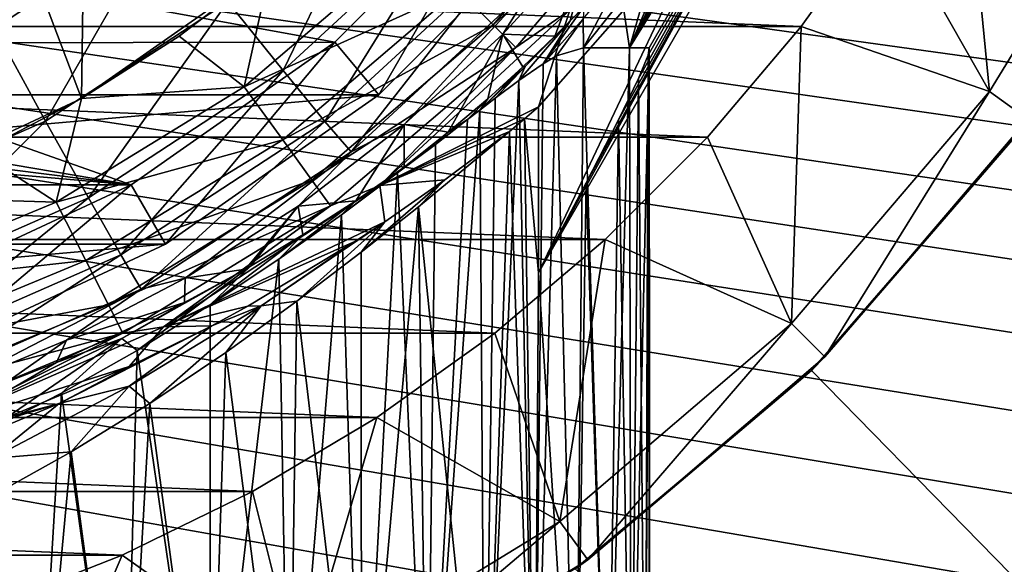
# Model space of a CAD drawing. Header units: metres. Extents: x -109 to 109, y -63 to 140.
# Tile 269 of 480: x 3.17 to 8.37, y 21.48 to 24.35. Entities that reach past the tile are written whole.
import ezdxf

# ---------------------------------------------------------------- set-up
doc = ezdxf.new("R2010")
doc.units = ezdxf.units.M
doc.layers.add('solid_502308_SW0001', color=7, linetype='CONTINUOUS')

msp = doc.modelspace()

# ---------------------------------------------------------------- linework, layer by layer
at = {"layer": 'solid_502308_SW0001'}
for points in [[(69.468643, 21.833605, 17.799309), (76.5, 35.943851, 18.161783), (-76.5, 35.943851, 18.161783)], [(67.435486, 21.949877, 17.802296), (69.468643, 21.833605, 17.799309), (-76.5, 35.943851, 18.161783)], [(40.900002, 21.949877, 17.802296), (67.435486, 21.949877, 17.802296), (-76.5, 35.943851, 18.161783)], [(38.606739, 21.79129, 17.798223), (40.900002, 21.949877, 17.802296), (-76.5, 35.943851, 18.161783)], [(36.353371, 21.317671, 17.786057), (38.606739, 21.79129, 17.798223), (-76.5, 35.943851, 18.161783)], [(34.18816, 20.53858, 17.766043), (36.353371, 21.317671, 17.786057), (-76.5, 35.943851, 18.161783)], [(31.215277, 20.53858, 17.766043), (34.18816, 20.53858, 17.766043), (-76.5, 35.943851, 18.161783)], [(28.242392, 20.53858, 17.766043), (31.215277, 20.53858, 17.766043), (-76.5, 35.943851, 18.161783)], [(25.269508, 20.53858, 17.766043), (28.242392, 20.53858, 17.766043), (-76.5, 35.943851, 18.161783)], [(22.296625, 20.53858, 17.766043), (25.269508, 20.53858, 17.766043), (-76.5, 35.943851, 18.161783)], [(19.323742, 20.53858, 17.766043), (22.296625, 20.53858, 17.766043), (-76.5, 35.943851, 18.161783)], [(16.350859, 20.53858, 17.766043), (19.323742, 20.53858, 17.766043), (-76.5, 35.943851, 18.161783)], [(13.377975, 20.53858, 17.766043), (16.350859, 20.53858, 17.766043), (-76.5, 35.943851, 18.161783)], [(10.405092, 20.53858, 17.766043), (13.377975, 20.53858, 17.766043), (-76.5, 35.943851, 18.161783)], [(7.432209, 20.53858, 17.766043), (10.405092, 20.53858, 17.766043), (-76.5, 35.943851, 18.161783)], [(4.459325, 20.53858, 17.766043), (7.432209, 20.53858, 17.766043), (-76.5, 35.943851, 18.161783)], [(1.486442, 20.53858, 17.766043), (4.459325, 20.53858, 17.766043), (-76.5, 35.943851, 18.161783)], [(8.098228, 26.80411), (6.811638, 24.915586), (5.912698, 23.018661)], [(7.994193, 26.80411, 2.979163), (8.098228, 26.80411), (5.912698, 23.018661)], [(7.994193, 26.80411, 2.979163), (5.912698, 23.018661), (6.164599, 23.493599, 0.638718)], [(7.994193, 26.80411, 2.979163), (6.164599, 23.493599, 0.638718), (6.334913, 23.825239, 1.244608)], [(7.994193, 26.80411, 2.979163), (6.334913, 23.825239, 1.244608), (6.44053, 24.043119, 1.822365)], [(6.392484, 24.206068, 3.877347), (7.994193, 26.80411, 2.979163), (6.49604, 24.20607, 2.926847)], [(7.922191, 26.80411, 3.806317), (7.994193, 26.80411, 2.979163), (6.392484, 24.206068, 3.877347)], [(7.909639, 26.80411, 3.892752), (7.922191, 26.80411, 3.806317), (6.392484, 24.206068, 3.877347)], [(7.326534, 25.934519, 4.291103), (7.909639, 26.80411, 3.892752), (6.392484, 24.206068, 3.877347)], [(7.994193, 26.80411, 2.979163), (6.44053, 24.043119, 1.822365), (6.492138, 24.166235, 2.380003)], [(7.994193, 26.80411, 2.979163), (6.492138, 24.166235, 2.380003), (6.49604, 24.20607, 2.926847)], [(3.535643, 26.464594, -10.238144), (2.777862, 25.842659, -10.238144), (3.499878, 23.937757, -10.238144)], [(3.535643, 26.464594, -10.238144), (3.499878, 23.937757, -10.238144), (4.499563, 24.637733, -10.238144)], [(7.102268, 25.55072, 4.279856), (7.326534, 25.934519, 4.291103), (6.392484, 24.206068, 3.877347)], [(2.777862, 25.842659, -10.238144), (2.394084, 23.42215, -10.238144), (3.499878, 23.937757, -10.238144)], [(8.292499, 23.975304, -34.238144), (7.743855, 24.940842, -35.238144), (8.135121, 25.597492, -35.238144)], [(8.292499, 23.975304, -34.238144), (8.135121, 25.597492, -35.238144), (9.132778, 25.346521, -34.238144)], [(6.847201, 25.151072, 4.358793), (7.102268, 25.55072, 4.279856), (6.392484, 24.206068, 3.877347)], [(3.041157, 24.30876, 14.167713), (2.740493, 24.85817, 14.401522), (3.536505, 25.378345, 14.414884)], [(3.924483, 24.885992, 14.182542), (3.041157, 24.30876, 14.167713), (3.536505, 25.378345, 14.414884)], [(8.292424, 23.975201, -16.238144), (9.132862, 25.346704, -16.238144), (8.494868, 23.828495, -16.238144)], [(9.132778, 25.346521, -34.238144), (9.132862, 25.346704, -16.238144), (8.292424, 23.975201, -16.238144)], [(8.292499, 23.975304, -34.238144), (9.132778, 25.346521, -34.238144), (8.292424, 23.975201, -16.238144)], [(5.674029, 24.325972, -7.875552), (6.491786, 25.283442, -7.875552), (5.489045, 24.510956, -8.360602)], [(6.628078, 25.18442, -7.350831), (6.491786, 25.283442, -7.875552), (5.674029, 24.325972, -7.875552)], [(4.564583, 24.085569, 13.336911), (4.272944, 24.447815, 13.817169), (5.11802, 25.226002, 13.83716)], [(5.467323, 24.916857, 13.358266), (4.564583, 24.085569, 13.336911), (5.11802, 25.226002, 13.83716)], [(2.674397, 24.629026, -18.738144), (5.764519, 25.163067, -18.738144), (4.836858, 24.23542, -18.738144)], [(4.836949, 24.235493, -34.73814), (4.836858, 24.23542, -18.738144), (5.764519, 25.163067, -18.738144)], [(5.764472, 25.163008, -34.73814), (4.836949, 24.235493, -34.73814), (5.764519, 25.163067, -18.738144)], [(5.069784, 23.958111, -35.100304), (4.836949, 24.235493, -34.73814), (5.764472, 25.163008, -34.73814)], [(6.041889, 24.930216, -35.100304), (5.069784, 23.958111, -35.100304), (5.764472, 25.163008, -34.73814)], [(5.793152, 24.206848, -7.350831), (6.628078, 25.18442, -7.350831), (5.674029, 24.325972, -7.875552)], [(5.793152, 24.206848, -7.350831), (6.078826, 24.404045, -6.804698), (6.628078, 25.18442, -7.350831)], [(6.700034, 24.935564, 4.434545), (6.847201, 25.151072, 4.358793), (6.392484, 24.206068, 3.877347)], [(7.299671, 24.318701, -35.238144), (-7.299671, 24.318701, -35.238144), (-7.743855, 24.940842, -35.238144)], [(7.743855, 24.940842, -35.238144), (7.299671, 24.318701, -35.238144), (-7.743855, 24.940842, -35.238144)], [(6.041889, 24.930216, -35.100304), (-6.041889, 24.930216, -35.100304), (-5.069784, 23.958111, -35.100304)], [(6.041889, 24.930216, -35.100304), (-5.069784, 23.958111, -35.100304), (5.069784, 23.958111, -35.100304)], [(4.784918, 23.817245, 12.765615), (4.564583, 24.085569, 13.336911), (5.467323, 24.916857, 13.358266)], [(5.731225, 24.688652, 12.788001), (4.784918, 23.817245, 12.765615), (5.467323, 24.916857, 13.358266)], [(6.811638, 24.915586), (5.912698, 23.893446), (5.912698, 23.018661)], [(6.078826, 24.404045, -6.804698), (5.912698, 23.893446), (6.811638, 24.915586)], [(6.535966, 24.706217, 4.534674), (6.700034, 24.935564, 4.434545), (6.392484, 24.206068, 3.877347)], [(8.292499, 23.975304, -34.238144), (7.299671, 24.318701, -35.238144), (7.743855, 24.940842, -35.238144)], [(3.311197, 23.819334, 13.801024), (3.041157, 24.30876, 14.167713), (3.924483, 24.885992, 14.182542)], [(4.272944, 24.447815, 13.817169), (3.311197, 23.819334, 13.801024), (3.924483, 24.885992, 14.182542)], [(5.99875, 24.266661, 5.785592), (5.724789, 24.27779, 11.619139), (6.201536, 24.798742, 11.627561)], [(5.896618, 24.552717, 12.154684), (6.201536, 24.798742, 11.627561), (5.724789, 24.27779, 11.619139)], [(6.080585, 24.348469, 5.687016), (5.99875, 24.266661, 5.785592), (6.201536, 24.798742, 11.627561)], [(6.15129, 24.421055, 5.601346), (6.080585, 24.348469, 5.687016), (6.201536, 24.798742, 11.627561)], [(4.499505, 24.637682, -9.146836), (4.359463, 23.999714, -8.789615), (5.244442, 24.755558, -8.789615)], [(5.489045, 24.510956, -8.360602), (5.244442, 24.755558, -8.789615), (4.359463, 23.999714, -8.789615)], [(5.731225, 24.688652, 12.788001), (4.923008, 23.65617, 12.131653), (4.784918, 23.817245, 12.765615)], [(5.731225, 24.688652, 12.788001), (5.896618, 24.552717, 12.154684), (4.923008, 23.65617, 12.131653)], [(6.353352, 24.462946, 4.657989), (6.535966, 24.706217, 4.534674), (6.392484, 24.206068, 3.877347)], [(4.499563, 24.637733, -10.238144), (3.499878, 23.937757, -10.238144), (4.499505, 24.637682, -9.146836)], [(3.499878, 23.937757, -10.238144), (4.015148, 24.266014, -9.146836), (4.499505, 24.637682, -9.146836)], [(4.499505, 24.637682, -9.146836), (4.015148, 24.266014, -9.146836), (4.359463, 23.999714, -8.789615)], [(1.642053, 24.229078, -18.738144), (2.674397, 24.629026, -18.738144), (4.836858, 24.23542, -18.738144)], [(6.148018, 24.358829, 5.201233), (6.362715, 24.613424, 5.055612), (6.150609, 24.206078, 4.80238)], [(6.362715, 24.613424, 5.055612), (6.353352, 24.462946, 4.657989), (6.150609, 24.206078, 4.80238)], [(4.923008, 23.65617, 12.131653), (5.896618, 24.552717, 12.154684), (5.204316, 23.800293, 11.611409)], [(5.896618, 24.552717, 12.154684), (5.724789, 24.27779, 11.619139), (5.204316, 23.800293, 11.611409)], [(4.56279, 23.719858, -8.360602), (5.489045, 24.510956, -8.360602), (4.359463, 23.999714, -8.789615)], [(5.674029, 24.325972, -7.875552), (5.489045, 24.510956, -8.360602), (4.56279, 23.719858, -8.360602)], [(3.537202, 23.4142, 13.319665), (3.311197, 23.819334, 13.801024), (4.272944, 24.447815, 13.817169)], [(4.564583, 24.085569, 13.336911), (3.537202, 23.4142, 13.319665), (4.272944, 24.447815, 13.817169)], [(6.353352, 24.462946, 4.657989), (6.392484, 24.206068, 3.877347), (6.150609, 24.206078, 4.80238)], [(6.078826, 24.404045, -6.804698), (5.074856, 23.479826, -6.804698), (5.912698, 23.893446)], [(5.793152, 24.206848, -7.350831), (5.074856, 23.479826, -6.804698), (6.078826, 24.404045, -6.804698)], [(5.936793, 24.121397, 5.346599), (6.080585, 24.348469, 5.687016), (6.15129, 24.421055, 5.601346)], [(5.936793, 24.121397, 5.346599), (6.15129, 24.421055, 5.601346), (6.148018, 24.358829, 5.201233)], [(4.716558, 23.508213, -7.875552), (5.674029, 24.325972, -7.875552), (4.56279, 23.719858, -8.360602)], [(5.793152, 24.206848, -7.350831), (5.674029, 24.325972, -7.875552), (4.716558, 23.508213, -7.875552)], [(5.809248, 24.033754, 5.615928), (6.080585, 24.348469, 5.687016), (5.936793, 24.121397, 5.346599)], [(5.84306, 24.10767, 5.842958), (6.080585, 24.348469, 5.687016), (5.809248, 24.033754, 5.615928)], [(5.84306, 24.10767, 5.842958), (5.99875, 24.266661, 5.785592), (6.080585, 24.348469, 5.687016)], [(6.007665, 24.162302, 5.181525), (5.936793, 24.121397, 5.346599), (6.148018, 24.358829, 5.201233)], [(6.007665, 24.162302, 5.181525), (6.148018, 24.358829, 5.201233), (6.150609, 24.206078, 4.80238)], [(6.805398, 23.735092, -35.238144), (-6.805398, 23.735092, -35.238144), (-7.299671, 24.318701, -35.238144)], [(7.299671, 24.318701, -35.238144), (6.805398, 23.735092, -35.238144), (-7.299671, 24.318701, -35.238144)], [(3.311197, 23.819334, 13.801024), (2.259052, 23.357658, 13.789165), (3.041157, 24.30876, 14.167713)], [(5.436134, 23.760574, 6.432132), (5.204316, 23.800293, 11.611409), (5.724789, 24.27779, 11.619139)], [(5.644318, 23.937199, 6.20059), (5.436134, 23.760574, 6.432132), (5.724789, 24.27779, 11.619139)], [(5.830731, 24.105669, 5.985193), (5.644318, 23.937199, 6.20059), (5.724789, 24.27779, 11.619139)], [(5.99875, 24.266661, 5.785592), (5.830731, 24.105669, 5.985193), (5.724789, 24.27779, 11.619139)], [(7.247845, 22.752155, -34.238144), (6.805398, 23.735092, -35.238144), (7.299671, 24.318701, -35.238144)], [(7.247845, 22.752155, -34.238144), (7.299671, 24.318701, -35.238144), (8.292499, 23.975304, -34.238144)], [(3.762486, 23.483162, -18.738144), (-3.762486, 23.483162, -18.738144), (-4.836858, 24.23542, -18.738144)], [(-0.553603, 24.025595, -18.738144), (3.762486, 23.483162, -18.738144), (-4.836858, 24.23542, -18.738144)], [(0.553603, 24.025595, -18.738144), (1.642053, 24.229078, -18.738144), (3.762486, 23.483162, -18.738144)], [(1.642053, 24.229078, -18.738144), (4.836858, 24.23542, -18.738144), (3.762486, 23.483162, -18.738144)], [(4.015148, 24.266014, -9.146836), (3.49967, 23.937632, -9.146836), (4.359463, 23.999714, -8.789615)], [(3.499878, 23.937757, -10.238144), (3.49967, 23.937632, -9.146836), (4.015148, 24.266014, -9.146836)], [(3.76258, 23.483206, -34.73814), (3.762486, 23.483162, -18.738144), (4.836858, 24.23542, -18.738144)], [(4.836949, 24.235493, -34.73814), (3.76258, 23.483206, -34.73814), (4.836858, 24.23542, -18.738144)], [(3.943643, 23.169563, -35.100304), (3.76258, 23.483206, -34.73814), (4.836949, 24.235493, -34.73814)], [(5.069784, 23.958111, -35.100304), (3.943643, 23.169563, -35.100304), (4.836949, 24.235493, -34.73814)], [(5.84306, 24.10767, 5.842958), (5.830731, 24.105669, 5.985193), (5.99875, 24.266661, 5.785592)], [(4.81558, 23.371922, -7.350831), (5.793152, 24.206848, -7.350831), (4.716558, 23.508213, -7.875552)], [(4.81558, 23.371922, -7.350831), (5.074856, 23.479826, -6.804698), (5.793152, 24.206848, -7.350831)], [(6.108111, 19.979343, 4.922831), (6.007665, 24.162302, 5.181525), (6.150609, 24.206078, 4.80238)], [(6.278518, 19.979343, 4.382324), (6.108111, 19.979343, 4.922831), (6.150609, 24.206078, 4.80238)], [(6.278518, 19.979343, 4.382324), (6.150609, 24.206078, 4.80238), (6.392484, 24.206068, 3.877347)], [(6.401195, 19.979343, 3.829028), (6.278518, 19.979343, 4.382324), (6.392484, 24.206068, 3.877347)], [(6.401195, 19.979343, 3.829028), (6.392484, 24.206068, 3.877347), (6.49604, 24.20607, 2.926847)], [(6.475287, 19.979343, 3.266265), (6.401195, 19.979343, 3.829028), (6.49604, 24.20607, 2.926847)], [(6.475287, 19.979343, 2.133735), (6.492138, 24.166235, 2.380003), (6.44053, 24.043119, 1.822365)], [(6.5, 19.979343, 2.7), (6.475287, 19.979343, 3.266265), (6.49604, 24.20607, 2.926847)], [(6.475287, 19.979343, 2.133735), (6.5, 19.979343, 2.7), (6.492138, 24.166235, 2.380003)], [(6.5, 19.979343, 2.7), (6.49604, 24.20607, 2.926847), (6.492138, 24.166235, 2.380003)], [(5.890896, 19.979343, 5.447244), (5.809248, 24.033754, 5.615928), (5.936793, 24.121397, 5.346599)], [(5.890896, 19.979343, 5.447244), (5.936793, 24.121397, 5.346599), (6.007665, 24.162302, 5.181525)], [(6.108111, 19.979343, 4.922831), (5.890896, 19.979343, 5.447244), (6.007665, 24.162302, 5.181525)], [(3.707951, 23.113474, 12.747537), (3.537202, 23.4142, 13.319665), (4.564583, 24.085569, 13.336911)], [(4.784918, 23.817245, 12.765615), (3.707951, 23.113474, 12.747537), (4.564583, 24.085569, 13.336911)], [(5.602317, 23.876265, 5.996065), (5.830731, 24.105669, 5.985193), (5.84306, 24.10767, 5.842958)], [(5.684303, 23.939709, 5.852571), (5.602317, 23.876265, 5.996065), (5.84306, 24.10767, 5.842958)], [(5.602317, 23.876265, 5.996065), (5.644318, 23.937199, 6.20059), (5.830731, 24.105669, 5.985193)], [(5.684303, 23.939709, 5.852571), (5.84306, 24.10767, 5.842958), (5.809248, 24.033754, 5.615928)], [(-0.553603, 24.025595, -18.738144), (0.553603, 24.025595, -18.738144), (3.762486, 23.483162, -18.738144)], [(5.629165, 19.979343, 5.95), (5.684303, 23.939709, 5.852571), (5.809248, 24.033754, 5.615928)], [(5.890896, 19.979343, 5.447244), (5.629165, 19.979343, 5.95), (5.809248, 24.033754, 5.615928)], [(6.401195, 19.979343, 1.570972), (6.44053, 24.043119, 1.822365), (6.334913, 23.825239, 1.244608)], [(6.401195, 19.979343, 1.570972), (6.475287, 19.979343, 2.133735), (6.44053, 24.043119, 1.822365)], [(5.069784, 23.958111, -35.100304), (-5.069784, 23.958111, -35.100304), (-3.943643, 23.169563, -35.100304)], [(5.069784, 23.958111, -35.100304), (-3.943643, 23.169563, -35.100304), (3.943643, 23.169563, -35.100304)], [(3.49967, 23.937632, -9.146836), (3.367139, 23.391617, -8.789615), (4.359463, 23.999714, -8.789615)], [(4.56279, 23.719858, -8.360602), (4.359463, 23.999714, -8.789615), (3.367139, 23.391617, -8.789615)], [(8.292499, 23.975304, -34.238144), (8.292424, 23.975201, -16.238144), (7.247756, 22.752079, -16.238144)], [(7.247845, 22.752155, -34.238144), (8.292499, 23.975304, -34.238144), (7.247756, 22.752079, -16.238144)], [(7.247756, 22.752079, -16.238144), (8.292424, 23.975201, -16.238144), (7.424369, 22.575155, -16.238144)], [(8.292424, 23.975201, -16.238144), (8.494868, 23.828495, -16.238144), (7.424369, 22.575155, -16.238144)], [(3.499878, 23.937757, -10.238144), (2.394084, 23.42215, -10.238144), (3.49967, 23.937632, -9.146836)], [(2.394084, 23.42215, -10.238144), (2.958617, 23.655981, -9.146836), (3.49967, 23.937632, -9.146836)], [(3.49967, 23.937632, -9.146836), (2.958617, 23.655981, -9.146836), (3.367139, 23.391617, -8.789615)], [(5.53852, 23.826752, 6.102175), (5.436134, 23.760574, 6.432132), (5.644318, 23.937199, 6.20059)], [(5.53852, 23.826752, 6.102175), (5.644318, 23.937199, 6.20059), (5.602317, 23.876265, 5.996065)], [(5.629165, 19.979343, 5.95), (5.602317, 23.876265, 5.996065), (5.684303, 23.939709, 5.852571)], [(5.8386, 23.830084, -0.156702), (5.912698, 23.893446), (5.074856, 23.479826, -6.804698)], [(5.324631, 19.979343, 6.428043), (5.53852, 23.826752, 6.102175), (5.602317, 23.876265, 5.996065)], [(5.629165, 19.979343, 5.95), (5.324631, 19.979343, 6.428043), (5.602317, 23.876265, 5.996065)], [(5.8386, 23.830084, -0.156702), (5.912698, 23.018661), (5.912698, 23.893446)], [(2.413248, 22.921013, 13.306995), (2.259052, 23.357658, 13.789165), (3.311197, 23.819334, 13.801024)], [(3.537202, 23.4142, 13.319665), (2.413248, 22.921013, 13.306995), (3.311197, 23.819334, 13.801024)], [(4.784918, 23.817245, 12.765615), (3.814963, 22.932089, 12.113052), (3.707951, 23.113474, 12.747537)], [(4.784918, 23.817245, 12.765615), (4.923008, 23.65617, 12.131653), (3.814963, 22.932089, 12.113052)], [(5.8386, 23.830084, -0.156702), (5.074856, 23.479826, -6.804698), (5.759029, 23.763365, -0.313899)], [(5.324631, 19.979343, 6.428043), (5.368243, 23.695385, 6.364964), (5.53852, 23.826752, 6.102175)], [(5.368243, 23.695385, 6.364964), (5.436134, 23.760574, 6.432132), (5.53852, 23.826752, 6.102175)], [(5.890896, 19.979343, -0.047244), (5.8386, 23.830084, -0.156702), (5.759029, 23.763365, -0.313899)], [(5.890896, 19.979343, -0.047244), (5.912698, 23.018661), (5.8386, 23.830084, -0.156702)], [(6.278518, 19.979343, 1.017676), (6.334913, 23.825239, 1.244608), (6.164599, 23.493599, 0.638718)], [(6.278518, 19.979343, 1.017676), (6.401195, 19.979343, 1.570972), (6.334913, 23.825239, 1.244608)], [(7.424369, 22.575155, -16.238144), (8.494868, 23.828495, -16.238144), (8.423227, 23.731112, -17.848055)], [(4.947679, 23.399307, 7.183069), (4.644118, 23.369965, 11.604447), (5.204316, 23.800293, 11.611409)], [(4.923008, 23.65617, 12.131653), (5.204316, 23.800293, 11.611409), (4.644118, 23.369965, 11.604447)], [(5.202858, 23.575903, 6.680074), (4.947679, 23.399307, 7.183069), (5.204316, 23.800293, 11.611409)], [(5.074856, 23.479826, -6.804698), (5.418284, 23.509243, -1.287426), (5.759029, 23.763365, -0.313899)], [(5.190646, 23.564846, 6.653998), (5.436134, 23.760574, 6.432132), (5.168653, 23.54582, 6.641449)], [(5.368243, 23.695385, 6.364964), (5.168653, 23.54582, 6.641449), (5.436134, 23.760574, 6.432132)], [(5.190646, 23.564846, 6.653998), (5.202858, 23.575903, 6.680074), (5.436134, 23.760574, 6.432132)], [(5.436134, 23.760574, 6.432132), (5.202858, 23.575903, 6.680074), (5.204316, 23.800293, 11.611409)], [(5.27836, 23.36759, -1.093272), (5.759029, 23.763365, -0.313899), (5.418284, 23.509243, -1.287426)], [(5.629165, 19.979343, -0.55), (5.759029, 23.763365, -0.313899), (5.27836, 23.36759, -1.093272)], [(5.629165, 19.979343, -0.55), (5.890896, 19.979343, -0.047244), (5.759029, 23.763365, -0.313899)], [(6.264907, 23.194601, -35.238144), (-6.264907, 23.194601, -35.238144), (-6.805398, 23.735092, -35.238144)], [(6.805398, 23.735092, -35.238144), (6.264907, 23.194601, -35.238144), (-6.805398, 23.735092, -35.238144)], [(3.524184, 23.083401, -8.360602), (4.56279, 23.719858, -8.360602), (3.367139, 23.391617, -8.789615)], [(4.716558, 23.508213, -7.875552), (4.56279, 23.719858, -8.360602), (3.524184, 23.083401, -8.360602)], [(7.247845, 22.752155, -34.238144), (6.264907, 23.194601, -35.238144), (6.805398, 23.735092, -35.238144)], [(7.352897, 22.504335, -17.81654), (8.423227, 23.731112, -17.848055), (24.23427, 5.269184, -17.373793)], [(7.424369, 22.575155, -16.238144), (8.423227, 23.731112, -17.848055), (7.352897, 22.504335, -17.81654)], [(2.958617, 23.655981, -9.146836), (2.393995, 23.422098, -9.146836), (3.367139, 23.391617, -8.789615)], [(3.814963, 22.932089, 12.113052), (4.923008, 23.65617, 12.131653), (4.048479, 22.990114, 11.598305)], [(4.923008, 23.65617, 12.131653), (4.644118, 23.369965, 11.604447), (4.048479, 22.990114, 11.598305)], [(5.324631, 19.979343, 6.428043), (5.168653, 23.54582, 6.641449), (5.368243, 23.695385, 6.364964)], [(4.873103, 23.325329, 7.001495), (4.947679, 23.399307, 7.183069), (5.202858, 23.575903, 6.680074)], [(4.873103, 23.325329, 7.001495), (5.202858, 23.575903, 6.680074), (5.190646, 23.564846, 6.653998)], [(4.873103, 23.325329, 7.001495), (5.190646, 23.564846, 6.653998), (5.168653, 23.54582, 6.641449)], [(4.979084, 19.979343, 6.878364), (4.873103, 23.325329, 7.001495), (5.168653, 23.54582, 6.641449)], [(5.324631, 19.979343, 6.428043), (4.979084, 19.979343, 6.878364), (5.168653, 23.54582, 6.641449)], [(3.642951, 22.850306, -7.875552), (4.716558, 23.508213, -7.875552), (3.524184, 23.083401, -8.360602)], [(4.81558, 23.371922, -7.350831), (4.716558, 23.508213, -7.875552), (3.642951, 22.850306, -7.875552)], [(4.976943, 23.128317, -1.480913), (5.418284, 23.509243, -1.287426), (5.102298, 23.287754, -1.965821)], [(4.976943, 23.128317, -1.480913), (5.27836, 23.36759, -1.093272), (5.418284, 23.509243, -1.287426)], [(5.074856, 23.479826, -6.804698), (5.102298, 23.287754, -1.965821), (5.418284, 23.509243, -1.287426)], [(6.108111, 19.979343, 0.477169), (6.164599, 23.493599, 0.638718), (5.912698, 23.018661)], [(6.108111, 19.979343, 0.477169), (6.278518, 19.979343, 1.017676), (6.164599, 23.493599, 0.638718)], [(3.762486, 23.483162, -18.738144), (2.573657, 22.928812, -18.738144), (-3.762486, 23.483162, -18.738144)], [(3.76258, 23.483206, -34.73814), (2.573641, 22.928791, -34.73814), (3.762486, 23.483162, -18.738144)], [(2.69766, 22.588531, -35.100304), (2.573641, 22.928791, -34.73814), (3.76258, 23.483206, -34.73814)], [(2.573641, 22.928791, -34.73814), (2.573657, 22.928812, -18.738144), (3.762486, 23.483162, -18.738144)], [(3.943643, 23.169563, -35.100304), (2.69766, 22.588531, -35.100304), (3.76258, 23.483206, -34.73814)], [(5.074856, 23.479826, -6.804698), (3.932456, 22.733458, -6.804698), (5.102298, 23.287754, -1.965821)], [(4.81558, 23.371922, -7.350831), (3.932456, 22.733458, -6.804698), (5.074856, 23.479826, -6.804698)], [(2.393995, 23.422098, -9.146836), (2.291905, 22.946241, -8.789615), (3.367139, 23.391617, -8.789615)], [(3.524184, 23.083401, -8.360602), (3.367139, 23.391617, -8.789615), (2.291905, 22.946241, -8.789615)], [(2.529744, 22.596481, 12.734256), (2.413248, 22.921013, 13.306995), (3.537202, 23.4142, 13.319665)], [(3.707951, 23.113474, 12.747537), (2.529744, 22.596481, 12.734256), (3.537202, 23.4142, 13.319665)], [(4.54177, 23.091024, 7.349981), (4.66818, 23.218767, 7.655014), (4.947679, 23.399307, 7.183069)], [(4.873103, 23.325329, 7.001495), (4.54177, 23.091024, 7.349981), (4.947679, 23.399307, 7.183069)], [(4.947679, 23.399307, 7.183069), (4.66818, 23.218767, 7.655014), (4.644118, 23.369965, 11.604447)], [(3.719433, 22.700203, -7.350831), (4.81558, 23.371922, -7.350831), (3.642951, 22.850306, -7.875552)], [(3.719433, 22.700203, -7.350831), (3.932456, 22.733458, -6.804698), (4.81558, 23.371922, -7.350831)], [(4.365562, 23.038198, 8.094069), (4.048479, 22.990114, 11.598305), (4.644118, 23.369965, 11.604447)], [(4.392074, 23.053406, 8.058068), (4.365562, 23.038198, 8.094069), (4.644118, 23.369965, 11.604447)], [(4.66818, 23.218767, 7.655014), (4.392074, 23.053406, 8.058068), (4.644118, 23.369965, 11.604447)], [(4.979084, 19.979343, -1.478364), (5.27836, 23.36759, -1.093272), (4.976943, 23.128317, -1.480913)], [(4.979084, 19.979343, -1.478364), (5.324631, 19.979343, -1.028044), (5.27836, 23.36759, -1.093272)], [(5.324631, 19.979343, -1.028044), (5.629165, 19.979343, -0.55), (5.27836, 23.36759, -1.093272)], [(3.932456, 22.733458, -6.804698), (4.947521, 23.185297, -2.253915), (5.102298, 23.287754, -1.965821)], [(4.448427, 22.84429, -2.602177), (5.102298, 23.287754, -1.965821), (4.947521, 23.185297, -2.253915)], [(4.636766, 22.869379, -1.855261), (5.102298, 23.287754, -1.965821), (4.448427, 22.84429, -2.602177)], [(4.596194, 19.979343, 7.296194), (4.54177, 23.091024, 7.349981), (4.873103, 23.325329, 7.001495)], [(4.979084, 19.979343, 6.878364), (4.596194, 19.979343, 7.296194), (4.873103, 23.325329, 7.001495)], [(4.636766, 22.869379, -1.855261), (4.976943, 23.128317, -1.480913), (5.102298, 23.287754, -1.965821)], [(5.6813, 22.700329, -35.238144), (-5.6813, 22.700329, -35.238144), (-6.264907, 23.194601, -35.238144)], [(6.264907, 23.194601, -35.238144), (5.6813, 22.700329, -35.238144), (-6.264907, 23.194601, -35.238144)], [(3.932456, 22.733458, -6.804698), (4.378237, 22.842358, -3.135141), (4.947521, 23.185297, -2.253915)], [(4.178887, 22.849184, 7.678645), (4.392074, 23.053406, 8.058068), (4.66818, 23.218767, 7.655014)], [(4.54177, 23.091024, 7.349981), (4.178887, 22.849184, 7.678645), (4.66818, 23.218767, 7.655014)], [(4.448427, 22.84429, -2.602177), (4.947521, 23.185297, -2.253915), (4.378237, 22.842358, -3.135141)], [(6.024697, 21.707502, -34.238144), (5.6813, 22.700329, -35.238144), (6.264907, 23.194601, -35.238144)], [(6.024697, 21.707502, -34.238144), (6.264907, 23.194601, -35.238144), (7.247845, 22.752155, -34.238144)], [(3.943643, 23.169563, -35.100304), (-3.943643, 23.169563, -35.100304), (-2.69766, 22.588531, -35.100304)], [(3.943643, 23.169563, -35.100304), (-2.69766, 22.588531, -35.100304), (2.69766, 22.588531, -35.100304)], [(4.979084, 19.979343, -1.478364), (4.976943, 23.128317, -1.480913), (4.636766, 22.869379, -1.855261)], [(2.398801, 22.61725, -8.360602), (3.524184, 23.083401, -8.360602), (2.291905, 22.946241, -8.789615)], [(3.642951, 22.850306, -7.875552), (3.524184, 23.083401, -8.360602), (2.398801, 22.61725, -8.360602)], [(3.707951, 23.113474, 12.747537), (2.602755, 22.400177, 12.099388), (2.529744, 22.596481, 12.734256)], [(3.707951, 23.113474, 12.747537), (3.814963, 22.932089, 12.113052), (2.602755, 22.400177, 12.099388)], [(4.178364, 19.979343, 7.679083), (4.178887, 22.849184, 7.678645), (4.54177, 23.091024, 7.349981)], [(4.596194, 19.979343, 7.296194), (4.178364, 19.979343, 7.679083), (4.54177, 23.091024, 7.349981)], [(3.714091, 22.673374, 8.542528), (4.365562, 23.038198, 8.094069), (4.392074, 23.053406, 8.058068)], [(3.793429, 22.609854, 7.978247), (3.714091, 22.673374, 8.542528), (4.392074, 23.053406, 8.058068)], [(3.714091, 22.673374, 8.542528), (4.044131, 22.862816, 8.495912), (4.365562, 23.038198, 8.094069)], [(4.178887, 22.849184, 7.678645), (3.793429, 22.609854, 7.978247), (4.392074, 23.053406, 8.058068)], [(4.365562, 23.038198, 8.094069), (4.044131, 22.862816, 8.495912), (4.048479, 22.990114, 11.598305)], [(4.044131, 22.862816, 8.495912), (3.421973, 22.663668, 11.593021), (4.048479, 22.990114, 11.598305)], [(3.814963, 22.932089, 12.113052), (4.048479, 22.990114, 11.598305), (3.421973, 22.663668, 11.593021)], [(5.890896, 19.979343, -0.047244), (6.108111, 19.979343, 0.477169), (5.912698, 23.018661)], [(2.602755, 22.400177, 12.099388), (3.814963, 22.932089, 12.113052), (2.769398, 22.393124, 11.588645)], [(3.814963, 22.932089, 12.113052), (3.421973, 22.663668, 11.593021), (2.769398, 22.393124, 11.588645)], [(4.261826, 22.598959, -2.207834), (4.636766, 22.869379, -1.855261), (4.448427, 22.84429, -2.602177)], [(4.596194, 19.979343, -1.896194), (4.636766, 22.869379, -1.855261), (4.261826, 22.598959, -2.207834)], [(4.596194, 19.979343, -1.896194), (4.979084, 19.979343, -1.478364), (4.636766, 22.869379, -1.855261)], [(2.479642, 22.368448, -7.875552), (3.642951, 22.850306, -7.875552), (2.398801, 22.61725, -8.360602)], [(3.719433, 22.700203, -7.350831), (3.642951, 22.850306, -7.875552), (2.479642, 22.368448, -7.875552)], [(4.044131, 22.862816, 8.495912), (3.368355, 22.546295, 9.179116), (3.421973, 22.663668, 11.593021)], [(3.714091, 22.673374, 8.542528), (3.368355, 22.546295, 9.179116), (4.044131, 22.862816, 8.495912)], [(4.448427, 22.84429, -2.602177), (4.188875, 22.739809, -3.38058), (3.752234, 22.421654, -3.110316)], [(3.861346, 22.330559, -2.528767), (4.448427, 22.84429, -2.602177), (3.752234, 22.421654, -3.110316)], [(4.178364, 19.979343, 7.679083), (3.793429, 22.609854, 7.978247), (4.178887, 22.849184, 7.678645)], [(3.861346, 22.330559, -2.528767), (4.261826, 22.598959, -2.207834), (4.448427, 22.84429, -2.602177)], [(3.932456, 22.733458, -6.804698), (4.188875, 22.739809, -3.38058), (4.378237, 22.842358, -3.135141)], [(4.448427, 22.84429, -2.602177), (4.378237, 22.842358, -3.135141), (4.188875, 22.739809, -3.38058)], [(3.932456, 22.733458, -6.804698), (2.682789, 22.185303, -6.804698), (3.752389, 22.524225, -3.875484)], [(3.719433, 22.700203, -7.350831), (2.682789, 22.185303, -6.804698), (3.932456, 22.733458, -6.804698)], [(3.38203, 22.329847, -3.847256), (4.188875, 22.739809, -3.38058), (3.752389, 22.524225, -3.875484)], [(3.38203, 22.329847, -3.847256), (3.752234, 22.421654, -3.110316), (4.188875, 22.739809, -3.38058)], [(3.932456, 22.733458, -6.804698), (3.752389, 22.524225, -3.875484), (4.188875, 22.739809, -3.38058)], [(6.024697, 21.707502, -34.238144), (7.247845, 22.752155, -34.238144), (6.02479, 21.707588, -16.238144)], [(7.247845, 22.752155, -34.238144), (7.247756, 22.752079, -16.238144), (6.02479, 21.707588, -16.238144)], [(6.02479, 21.707588, -16.238144), (7.247756, 22.752079, -16.238144), (6.17213, 21.505632, -16.238144)], [(7.247756, 22.752079, -16.238144), (7.424369, 22.575155, -16.238144), (6.17213, 21.505632, -16.238144)], [(5.059157, 22.256145, -35.238144), (-5.059157, 22.256145, -35.238144), (-5.6813, 22.700329, -35.238144)], [(5.6813, 22.700329, -35.238144), (5.059157, 22.256145, -35.238144), (-5.6813, 22.700329, -35.238144)], [(2.5317, 22.208227, -7.350831), (3.719433, 22.700203, -7.350831), (2.479642, 22.368448, -7.875552)], [(2.5317, 22.208227, -7.350831), (2.682789, 22.185303, -6.804698), (3.719433, 22.700203, -7.350831)], [(3.106563, 22.44158, 9.394688), (2.769398, 22.393124, 11.588645), (3.421973, 22.663668, 11.593021)], [(2.993202, 22.17952, 8.469813), (3.002462, 22.332436, 8.927938), (3.714091, 22.673374, 8.542528)], [(3.395412, 22.384668, 8.242668), (2.993202, 22.17952, 8.469813), (3.714091, 22.673374, 8.542528)], [(3.002462, 22.332436, 8.927938), (3.368355, 22.546295, 9.179116), (3.714091, 22.673374, 8.542528)], [(3.368355, 22.546295, 9.179116), (3.106563, 22.44158, 9.394688), (3.421973, 22.663668, 11.593021)], [(3.793429, 22.609854, 7.978247), (3.395412, 22.384668, 8.242668), (3.714091, 22.673374, 8.542528)], [(6.024697, 21.707502, -34.238144), (5.059157, 22.256145, -35.238144), (5.6813, 22.700329, -35.238144)], [(3.728044, 19.979343, 8.024631), (3.395412, 22.384668, 8.242668), (3.793429, 22.609854, 7.978247)], [(4.178364, 19.979343, 7.679083), (3.728044, 19.979343, 8.024631), (3.793429, 22.609854, 7.978247)], [(4.178364, 19.979343, -2.279083), (4.261826, 22.598959, -2.207834), (3.861346, 22.330559, -2.528767)], [(4.178364, 19.979343, -2.279083), (4.596194, 19.979343, -1.896194), (4.261826, 22.598959, -2.207834)], [(6.17213, 21.505632, -16.238144), (7.424369, 22.575155, -16.238144), (7.352897, 22.504335, -17.81654)], [(2.682789, 22.185303, -6.804698), (3.105492, 22.25518, -4.460421), (3.752389, 22.524225, -3.875484)], [(3.002462, 22.332436, 8.927938), (3.106563, 22.44158, 9.394688), (3.368355, 22.546295, 9.179116)], [(3.38203, 22.329847, -3.847256), (3.752389, 22.524225, -3.875484), (3.105492, 22.25518, -4.460421)], [(6.106048, 21.457977, -17.78966), (7.352897, 22.504335, -17.81654), (24.23427, 5.269184, -17.373793)], [(6.17213, 21.505632, -16.238144), (7.352897, 22.504335, -17.81654), (6.106048, 21.457977, -17.78966)], [(3.445495, 22.074718, -2.811675), (3.752234, 22.421654, -3.110316), (3.024716, 22.039989, -3.50753)], [(3.38203, 22.329847, -3.847256), (3.024716, 22.039989, -3.50753), (3.752234, 22.421654, -3.110316)], [(3.445495, 22.074718, -2.811675), (3.861346, 22.330559, -2.528767), (3.752234, 22.421654, -3.110316)], [(3.25, 19.979343, 8.329165), (2.993202, 22.17952, 8.469813), (3.395412, 22.384668, 8.242668)], [(3.728044, 19.979343, 8.024631), (3.25, 19.979343, 8.329165), (3.395412, 22.384668, 8.242668)], [(2.545176, 21.980932, -4.19677), (3.38203, 22.329847, -3.847256), (2.966755, 22.204935, -4.566238)], [(2.545176, 21.980932, -4.19677), (3.024716, 22.039989, -3.50753), (3.38203, 22.329847, -3.847256)], [(3.38203, 22.329847, -3.847256), (3.105492, 22.25518, -4.460421), (2.966755, 22.204935, -4.566238)], [(3.728044, 19.979343, -2.624631), (3.861346, 22.330559, -2.528767), (3.445495, 22.074718, -2.811675)], [(3.728044, 19.979343, -2.624631), (4.178364, 19.979343, -2.279083), (3.861346, 22.330559, -2.528767)], [(4.402507, 21.864878, -35.238144), (-4.402507, 21.864878, -35.238144), (-5.059157, 22.256145, -35.238144)], [(5.059157, 22.256145, -35.238144), (4.402507, 21.864878, -35.238144), (-5.059157, 22.256145, -35.238144)], [(4.653479, 20.867222, -34.238144), (4.402507, 21.864878, -35.238144), (5.059157, 22.256145, -35.238144)], [(4.653479, 20.867222, -34.238144), (5.059157, 22.256145, -35.238144), (6.024697, 21.707502, -34.238144)], [(3.25, 19.979343, 8.329165), (2.747244, 19.979343, 8.590896), (2.993202, 22.17952, 8.469813)], [(3.025143, 21.840862, -3.05313), (3.445495, 22.074718, -2.811675), (3.024716, 22.039989, -3.50753)], [(3.25, 19.979343, -2.929165), (3.445495, 22.074718, -2.811675), (3.025143, 21.840862, -3.05313)], [(3.25, 19.979343, -2.929165), (3.728044, 19.979343, -2.624631), (3.445495, 22.074718, -2.811675)], [(3.71563, 21.529097, -35.238144), (-3.71563, 21.529097, -35.238144), (-4.402507, 21.864878, -35.238144)], [(4.402507, 21.864878, -35.238144), (3.71563, 21.529097, -35.238144), (-4.402507, 21.864878, -35.238144)], [(2.747244, 19.979343, -3.190896), (3.25, 19.979343, -2.929165), (3.025143, 21.840862, -3.05313)], [(4.653479, 20.867222, -34.238144), (3.71563, 21.529097, -35.238144), (4.402507, 21.864878, -35.238144)], [(4.653479, 20.867222, -34.238144), (6.024697, 21.707502, -34.238144), (4.653502, 20.867243, -16.238144)], [(4.653502, 20.867243, -16.238144), (6.02479, 21.707588, -16.238144), (4.767133, 20.644545, -16.238144)], [(6.024697, 21.707502, -34.238144), (6.02479, 21.707588, -16.238144), (4.653502, 20.867243, -16.238144)], [(6.02479, 21.707588, -16.238144), (6.17213, 21.505632, -16.238144), (4.767133, 20.644545, -16.238144)], [(3.71563, 21.529097, -35.238144), (3.003511, 21.251213, -35.238144), (-3.71563, 21.529097, -35.238144)], [(3.167491, 20.251692, -34.238144), (3.003511, 21.251213, -35.238144), (3.71563, 21.529097, -35.238144)], [(3.167491, 20.251692, -34.238144), (3.71563, 21.529097, -35.238144), (4.653479, 20.867222, -34.238144)], [(4.767133, 20.644545, -16.238144), (6.17213, 21.505632, -16.238144), (6.106048, 21.457977, -17.78966)]]:
    msp.add_3dface(points, dxfattribs=at)

doc.saveas('drawing.dxf')
